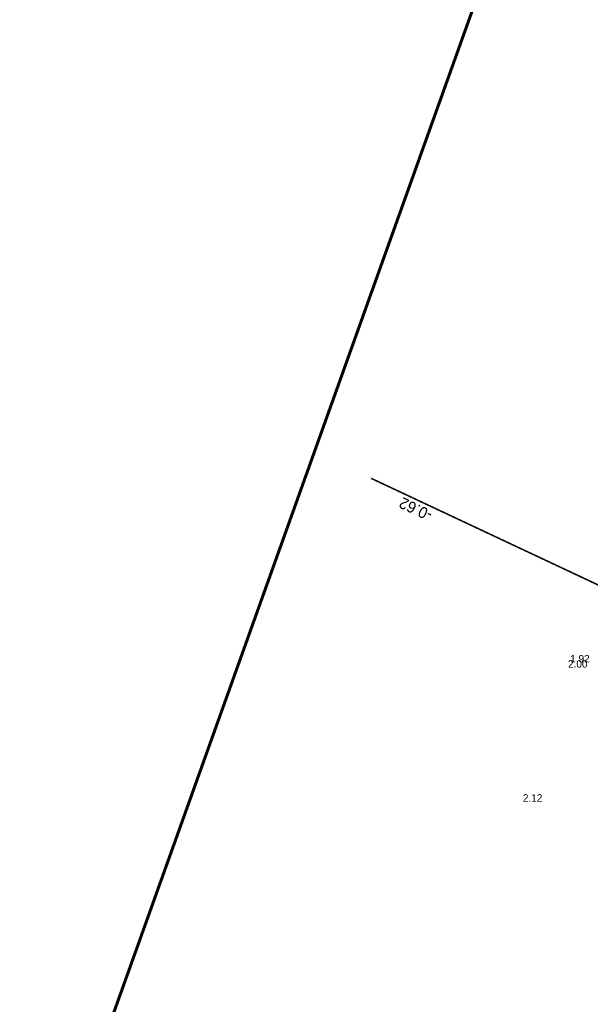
# Model space of a CAD drawing. Header units: metres. Extents: x 134157 to 138734, y 451157 to 455772.
# Tile 348 of 656: x 136459 to 136477, y 453610 to 453642. Entities that reach past the tile are written whole.
import ezdxf
from ezdxf.enums import TextEntityAlignment as Align

# ---------------------------------------------------------------- set-up
doc = ezdxf.new("R2010")
doc.units = ezdxf.units.M
doc.layers.add('-DR-alg-bladkaders viewports', color=7, linetype='Continuous', lineweight=60)
for name, color, linetype in [('-DR-bs-rio-DWA Jutfaseweg', 253, 'Continuous'), ('-DR-bs-rio-txt @ 0.2', 253, 'Continuous'), ('-DR-bs-txt-hoogtemaat', 253, 'Continuous')]:
    doc.layers.add(name, color=color, linetype=linetype)
doc.layers.add('-DR-nw-gr-arc-gras', color=7, linetype='Continuous', true_color=0xb5d5a4)
doc.styles.add('Drong', font='txt', dxfattribs={"height": 1.8})
pattern_1 = [(115.335625, (136419.71802, 453326.2367), (-0.223681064, -0.105903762), [0.06, -0.187485]), (205.335625, (136419.71802, 453326.2367), (0.105903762, -0.223681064), [0.06, -0.187485])]

# ---------------------------------------------------------------- blocks, each defined once
blk = doc.blocks.new('*U116')
at = {"style": 'Drong'}
blk.add_attdef('BOBR', text='', height=1.8, rotation=84.5174, dxfattribs=at).set_placement((7.81, 81.41), align=Align.BOTTOM_RIGHT)
blk.add_attdef('MATERIAAL', text='', height=1.8, rotation=84.5174, dxfattribs=at).set_placement((0, 0), align=Align.BOTTOM_CENTER)
blk.add_attdef('BOBL', text='', height=1.8, rotation=84.5174, dxfattribs=at).set_placement((-4.29, -44.68), align=Align.BOTTOM_LEFT)

msp = doc.modelspace()

# ---------------------------------------------------------------- hatches: boundary and pattern name
at = {"layer": '-DR-nw-gr-arc-gras', "transparency": 33554687}
h = msp.add_hatch(dxfattribs=at)
h.set_pattern_fill('AGR-BOLLEN', color=256, scale=0.1, pattern_type=2)
h.set_pattern_definition(pattern_1)
edge = h.paths.add_edge_path()
edge.add_arc((-7000776.81, 3043164.568), 7592527.997, 340.0567505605, 340.0572256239)
edge.add_line((136455.782, 453494.254), (136455.124, 453494.493))
edge.add_arc((380495.222, 364992.548), 259592.304, 160.06665688, 160.08044536)
edge.add_line((136433.832, 453435.762), (136433.813, 453435.768))
edge.add_line((136433.813, 453435.768), (136432.179, 453431.255))
edge.add_line((136432.179, 453431.255), (136432.198, 453431.248))
edge.add_line((136432.198, 453431.248), (136431.678, 453429.87))
edge.add_line((136431.678, 453429.87), (136432.336, 453429.631))
edge.add_line((136432.336, 453429.631), (136434.309, 453435.077))
h = msp.add_hatch(dxfattribs=at)
h.set_pattern_fill('AGR-BOLLEN', color=256, scale=0.1, pattern_type=2)
h.set_pattern_definition(pattern_1)
edge = h.paths.add_edge_path()
edge.add_line((136644.275, 454017.422), (136643.935, 454016.481))
edge.add_line((136643.935, 454016.481), (136643.884, 454016.34))
edge.add_line((136643.884, 454016.34), (136644.542, 454016.102))
edge.add_arc((1711333.983, -116117.427), 1674723.582, 160.095672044, 160.096657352, ccw=False)
edge.add_line((136654.347, 454043.181), (136653.689, 454043.42))
edge.add_line((136653.689, 454043.42), (136653.638, 454043.279))
edge.add_line((136653.638, 454043.279), (136653.298, 454042.339))
edge.add_line((136653.298, 454042.339), (136644.275, 454017.422))

# ---------------------------------------------------------------- linework, layer by layer
at = {"layer": '-DR-alg-bladkaders viewports'}
msp.add_lwpolyline([(136568.476, 453755.227), (136374.43, 453212.215), (136325.756, 453229.609), (136519.802, 453772.621)], dxfattribs=at)
at = {"layer": '-DR-bs-rio-DWA Jutfaseweg', "const_width": 0.05, "flags": 128}
msp.add_lwpolyline([(136494.466, 453615.246), (136469.829, 453626.829)], dxfattribs=at)

# ---------------------------------------------------------------- block references
at = {"layer": '-DR-bs-rio-txt @ 0.2', "xscale": 0.2, "yscale": 0.2, "zscale": 0.2, "rotation": 70.33562535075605}
msp.add_blockref('*U116', (136485.692, 453619.383, 1.953), dxfattribs=at).add_auto_attribs({'BOBL': '-0.61', 'BOBR': '-0.62', 'MATERIAAL': 'BT Ø1000'})

# ---------------------------------------------------------------- texts
at = {"layer": '-DR-bs-txt-hoogtemaat', "color": 253, "char_height": 0.24, "attachment_point": 7, "style": 'Drong'}
for s, insert in [('2.00', (136476.143, 453620.748, 2.002)), ('1.92', (136476.213, 453620.917, 1.915)), ('2.12', (136474.696, 453616.449, 2.122))]:
    msp.add_mtext(s, dxfattribs=dict(at, insert=insert))

doc.saveas('drawing.dxf')
